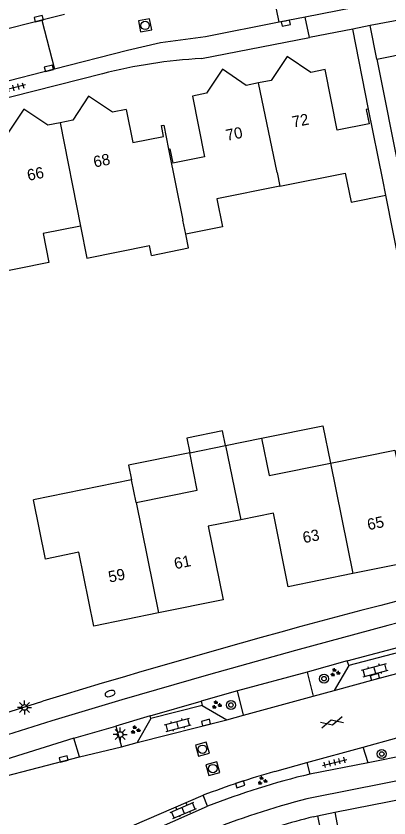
# Model space of a CAD drawing. Extents: x 137999 to 141000, y 397500 to 400501.
# Drawn here: x 138647.7 to 138680.8, y 400375.8 to 400446.9 of the extents above; entities that cross this region are included whole.
import ezdxf

# ---------------------------------------------------------------- set-up
doc = ezdxf.new("R2010")
doc.units = 0
for name, color, linetype in [('gg-afsc-erfafscheiding', 7, 'Continuous'), ('gg-afsc-hekwerk', 7, 'Continuous'), ('gg-afsc-muur', 7, 'Continuous'), ('gg-anno-huisnummerreeks BGT', 7, 'Continuous'), ('gg-bbg-gedigitaliseerde bebouwing', 7, 'Continuous'), ('gg-bbg-gedigitaliseerde bijgebouw', 7, 'Continuous'), ('gg-bbg-hoofdgebouw', 7, 'Continuous'), ('gg-bbg-luifel en loopbrug', 7, 'Continuous'), ('gg-bbg-tussenscheiding', 7, 'Continuous'), ('gg-knt-verharding', 7, 'Continuous'), ('gg-knt-verharding nz', 7, 'Continuous'), ('gt-grn-vlakafsluiter', 7, 'Continuous'), ('gt-symb-boom', 7, 'Continuous'), ('gt-symb-brandkraan', 7, 'Continuous'), ('gt-symb-gesloten verharding', 7, 'Continuous'), ('gt-symb-groenvak', 7, 'Continuous'), ('gt-symb-klinker verharding', 7, 'Continuous'), ('gt-symb-kolk', 7, 'Continuous'), ('gt-symb-lichtmast', 7, 'Continuous'), ('gt-symb-rioolschacht', 7, 'Continuous'), ('gt-symb-tegel verharding', 7, 'Continuous')]:
    doc.layers.add(name, color=color, linetype=linetype)

# ---------------------------------------------------------------- blocks, each defined once
blk = doc.blocks.new('gt0-KOLK')
at = {"layer": 'gt-symb-kolk'}
blk.add_lwpolyline([(0, 0), (0.375, 0), (0.375, 0.4), (-0.375, 0.4), (-0.375, 0), (0, 0)], dxfattribs=at)
blk = doc.blocks.new('gt0-RS')
at = {"layer": 'gt-symb-rioolschacht'}
blk.add_lwpolyline([(-0.5, -0.5), (0.5, -0.5), (0.5, 0.5), (-0.5, 0.5)], close=True, dxfattribs=at)
blk.add_circle((0, 0), 0.375, dxfattribs=at)
blk = doc.blocks.new('gt0-TEG1')
at = {"layer": 'gt-symb-tegel verharding'}
for p, q in [((-1.125, 0), (1.125, 0)), ((-0.9, -0.25), (-0.9, 0.25)), ((-0.45, -0.25), (-0.45, 0.25)), ((0, -0.25), (0, 0.25)), ((0.45, -0.25), (0.45, 0.25)), ((0.9, -0.25), (0.9, 0.25))]:
    blk.add_line(p, q, dxfattribs=at)
blk = doc.blocks.new('gt0-BOOM')
at = {"layer": 'gt-symb-boom'}
for radius in [0.4, 0.2]:
    blk.add_circle((0, 0), radius, dxfattribs=at)
blk = doc.blocks.new('gt0-GRVAK')
at = {"layer": 'gt-symb-groenvak'}
for p, q in [((-0.11, 0.189), (-0.228, 0.24)), ((-0.182, 0.153), (0.088, 0.153)), ((-0.091, 0.211), (-0.156, 0.322)), ((-0.047, 0.214), (-0.047, 0.393)), ((-0.004, 0.211), (0.061, 0.322)), ((0.015, 0.189), (0.133, 0.24)), ((0.262, -0.052), (0.197, 0.059)), ((0.305, -0.049), (0.305, 0.13)), ((0.349, -0.052), (0.414, 0.059)), ((-0.245, -0.228), (-0.363, -0.177)), ((-0.318, -0.264), (-0.047, -0.264)), ((-0.226, -0.206), (-0.291, -0.095)), ((-0.183, -0.203), (-0.183, -0.024)), ((-0.139, -0.206), (-0.074, -0.095)), ((-0.12, -0.228), (-0.002, -0.177)), ((0.243, -0.074), (0.125, -0.023)), ((0.17, -0.11), (0.441, -0.11)), ((0.368, -0.074), (0.486, -0.023))]:
    blk.add_line(p, q, dxfattribs=at)
blk = doc.blocks.new('gt0-KL1')
at = {"layer": 'gt-symb-klinker verharding'}
for p, q in [((-1.15, 0.3), (1.15, 0.3)), ((-1, -0.3), (-1, 0.3)), ((-0.5, 0.3), (-0.5, 0.45)), ((0, -0.3), (0, 0.3)), ((0.5, 0.3), (0.5, 0.45)), ((1, -0.3), (1, 0.3)), ((-1.15, -0.3), (1.15, -0.3)), ((-0.5, -0.45), (-0.5, -0.3)), ((0.5, -0.45), (0.5, -0.3))]:
    blk.add_line(p, q, dxfattribs=at)
blk = doc.blocks.new('gt0-GESVH1')
at = {"layer": 'gt-symb-gesloten verharding'}
for p, q in [((-0.992, -0.261), (0.008, 0.239)), ((0.008, -0.261), (-0.992, 0.239)), ((0.008, 0.239), (1.008, -0.261)), ((1.008, 0.239), (0.008, -0.261))]:
    blk.add_line(p, q, dxfattribs=at)
blk = doc.blocks.new('gt0-BR')
at = {"layer": 'gt-symb-brandkraan'}
for centre, radius, start, end in [((-0.244, 0), 0.206, 107.56694, 252.43307), ((0.599, -2.664), 3, 106.89205, 107.56694), ((0, -0.691), 0.938, 73.10799, 106.89205), ((-0.599, -2.664), 3, 72.43309, 73.10799), ((0.244, 0), 0.206, 287.56695, 72.43309), ((0.599, 2.664), 3, 252.43307, 253.10797), ((0, 0.691), 0.938, 253.10797, 286.89206), ((-0.599, 2.664), 3, 286.89206, 287.56695)]:
    blk.add_arc(centre, radius, start, end, dxfattribs=at)
blk = doc.blocks.new('gt0-LMAST')
at = {"layer": 'gt-symb-lichtmast'}
for p, q in [((-0.182, 0.173), (-0.447, 0.438)), ((-0.005, 0.246), (-0.005, 0.621)), ((0.172, 0.173), (0.437, 0.438)), ((-0.255, -0.004), (-0.63, -0.004)), ((-0.182, -0.181), (-0.447, -0.446)), ((-0.005, -0.254), (-0.005, -0.629)), ((0.437, -0.446), (0.172, -0.181)), ((0.245, -0.004), (0.62, -0.004))]:
    blk.add_line(p, q, dxfattribs=at)
blk.add_circle((-0.005, -0.004), 0.25, dxfattribs=at)

msp = doc.modelspace()

# ---------------------------------------------------------------- linework, layer by layer
at = {"layer": 'gg-afsc-erfafscheiding'}
msp.add_line((138678.981, 400438.68), (138677.588, 400445.777), dxfattribs=at)
msp.add_lwpolyline([(138713.017, 400428.496), (138713.379, 400428.569), (138713.665, 400427.142), (138682.543, 400420.898), (138680.513, 400431.034)], dxfattribs=at)
at = {"layer": 'gg-afsc-hekwerk'}
msp.add_lwpolyline([(138674.462, 400375.945), (138679.239, 400352.46), (138680.587, 400344.667)], dxfattribs=at)
at = {"layer": 'gg-afsc-muur'}
msp.add_line((138643.06, 400383.917), (138650.075, 400386.11), dxfattribs=at)
at = {"layer": 'gg-bbg-gedigitaliseerde bebouwing'}
for p, q in [((138679.721, 400443.103), (138681.793, 400432.719)), ((138680.242, 400432.385), (138678.981, 400438.68)), ((138680.513, 400431.034), (138680.242, 400432.385)), ((138653.416, 400428.284), (138653.977, 400425.447)), ((138653.977, 400425.447), (138659.537, 400426.569)), ((138659.715, 400425.687), (138659.537, 400426.569)), ((138666.291, 400408.807), (138669.478, 400409.452)), ((138657.939, 400405.764), (138649.241, 400404.002)), ((138658.347, 400403.75), (138657.939, 400405.764)), ((138650.308, 400398.734), (138649.241, 400404.002))]:
    msp.add_line(p, q, dxfattribs=at)
for points in [[(138671.107, 400431.829), (138676.913, 400432.992), (138677.429, 400430.416), (138680.513, 400431.034)], [(138671.107, 400431.829), (138665.519, 400430.709), (138666.016, 400428.229), (138662.746, 400427.574)], [(138653.416, 400428.284), (138650.087, 400427.617), (138650.602, 400425.045), (138645.015, 400423.926), (138644.744, 400425.277)], [(138659.715, 400425.687), (138662.993, 400426.349), (138662.746, 400427.574)], [(138669.478, 400409.452), (138670.149, 400406.139), (138675.589, 400407.24)], [(138658.347, 400403.75), (138663.777, 400404.849), (138663.106, 400408.162)], [(138675.589, 400407.24), (138681.326, 400408.401), (138681.706, 400406.523)]]:
    msp.add_lwpolyline(points, dxfattribs=at)
at = {"layer": 'gg-bbg-gedigitaliseerde bijgebouw'}
msp.add_lwpolyline([(138666.291, 400408.807), (138666.028, 400410.105), (138662.843, 400409.46), (138663.106, 400408.162)], dxfattribs=at)
at = {"layer": 'gg-bbg-hoofdgebouw'}
msp.add_line((138683.31, 400398.597), (138677.576, 400397.438), dxfattribs=at)
for points in [[(138679.721, 400443.103), (138682.807, 400443.724), (138683.023, 400442.646), (138687.477, 400443.524)], [(138678.981, 400438.68), (138678.775, 400438.638), (138679.03, 400437.364), (138676.196, 400436.798), (138675.119, 400442.181), (138673.863, 400441.929), (138671.743, 400443.351), (138670.327, 400441.221), (138669.226, 400441.001)], [(138669.226, 400441.001), (138668.125, 400440.78), (138666.018, 400442.204), (138664.608, 400440.075), (138663.353, 400439.824), (138664.429, 400434.44), (138661.606, 400433.867)], [(138657.473, 400438.631), (138656.252, 400438.387), (138654.132, 400439.808), (138652.722, 400437.68), (138651.601, 400437.455)], [(138651.601, 400437.455), (138650.502, 400437.235), (138648.373, 400438.655), (138646.963, 400436.526), (138645.708, 400436.275), (138646.787, 400430.897), (138643.911, 400430.319), (138643.686, 400431.618), (138643.484, 400431.572)], [(138657.473, 400438.631), (138658.059, 400435.708), (138660.778, 400436.251), (138660.586, 400437.215), (138660.793, 400437.258), (138661.232, 400435.129)], [(138661.232, 400435.129), (138661.345, 400435.152), (138661.606, 400433.867)], [(138667.638, 400402.224), (138664.738, 400401.639), (138666.063, 400395.112), (138660.33, 400393.95)], [(138677.576, 400397.438), (138671.85, 400396.28), (138670.53, 400402.808), (138667.638, 400402.224)], [(138660.33, 400393.95), (138654.595, 400392.788), (138653.268, 400399.334), (138650.308, 400398.734)]]:
    msp.add_lwpolyline(points, dxfattribs=at)
at = {"layer": 'gg-bbg-luifel en loopbrug'}
for points in [[(138669.478, 400409.452), (138674.918, 400410.553), (138675.589, 400407.24)], [(138663.106, 400408.162), (138657.676, 400407.062), (138657.939, 400405.764)]]:
    msp.add_lwpolyline(points, dxfattribs=at)
at = {"layer": 'gg-bbg-tussenscheiding'}
for p, q in [((138670.856, 400433.054), (138669.226, 400441.001)), ((138651.601, 400437.455), (138653.416, 400428.284)), ((138661.232, 400435.129), (138662.494, 400428.821)), ((138670.856, 400433.054), (138671.107, 400431.829)), ((138662.746, 400427.574), (138662.494, 400428.821)), ((138663.106, 400408.162), (138666.291, 400408.807)), ((138666.291, 400408.807), (138667.638, 400402.224)), ((138675.589, 400407.24), (138677.576, 400397.438)), ((138658.347, 400403.75), (138660.33, 400393.95))]:
    msp.add_line(p, q, dxfattribs=at)
at = {"layer": 'gg-knt-verharding'}
for p, q in [((138671.045, 400446.381), (138670.158, 400450.769)), ((138651.981, 400447.068), (138649.972, 400446.556)), ((138649.972, 400446.556), (138621.769, 400439.369)), ((138649.972, 400446.556), (138651.105, 400442.207)), ((138673.366, 400446.839), (138671.045, 400446.381)), ((138673.73, 400445.021), (138673.366, 400446.839)), ((138683.335, 400446.902), (138679.137, 400446.08)), ((138677.588, 400445.777), (138673.73, 400445.021)), ((138679.137, 400446.08), (138677.588, 400445.777)), ((138679.721, 400443.103), (138679.137, 400446.08)), ((138664.142, 400443.156), (138673.73, 400445.021)), ((138651.105, 400442.207), (138638.949, 400439.097)), ((138681.757, 400390.467), (138677.229, 400389.271)), ((138677.075, 400389.708), (138673.536, 400388.682)), ((138677.229, 400389.271), (138677.075, 400389.708)), ((138673.536, 400388.682), (138674.056, 400386.572)), ((138677.229, 400389.271), (138675.925, 400387.072)), ((138667.342, 400387.022), (138664.127, 400386.114)), ((138667.874, 400384.873), (138667.342, 400387.022)), ((138667.874, 400384.873), (138674.056, 400386.572)), ((138674.056, 400386.572), (138675.925, 400387.072)), ((138664.127, 400386.114), (138664.208, 400385.743)), ((138664.208, 400385.743), (138659.667, 400384.587)), ((138664.208, 400385.743), (138666.386, 400384.461)), ((138659.586, 400384.812), (138656.536, 400383.898)), ((138659.667, 400384.587), (138658.449, 400382.453)), ((138658.449, 400382.453), (138666.386, 400384.461)), ((138659.667, 400384.587), (138659.586, 400384.812)), ((138666.386, 400384.461), (138667.874, 400384.873)), ((138656.536, 400383.898), (138657.045, 400382.075)), ((138653.334, 400381.168), (138652.813, 400382.826)), ((138657.045, 400382.075), (138658.449, 400382.453)), ((138675.981, 400376.267), (138707.703, 400382.531)), ((138653.334, 400381.168), (138657.045, 400382.075)), ((138673.493, 400380.673), (138678.506, 400382.035)), ((138678.934, 400380.644), (138678.506, 400382.035)), ((138685.016, 400381.86), (138678.934, 400380.644)), ((138640.549, 400377.879), (138653.334, 400381.168)), ((138670.655, 400379.87), (138673.493, 400380.673)), ((138673.493, 400380.673), (138673.78, 400379.649)), ((138656.68, 400374.496), (138664.303, 400377.762)), ((138664.698, 400376.789), (138664.303, 400377.762)), ((138674.062, 400375.851), (138674.462, 400375.945)), ((138674.462, 400375.945), (138675.981, 400376.267)), ((138675.981, 400376.267), (138679.326, 400359.35))]:
    msp.add_line(p, q, dxfattribs=at)
for points in [[(138671.045, 400446.381), (138664.496, 400445.088), (138660.513, 400444.553), (138657.588, 400443.865), (138651.105, 400442.207)], [(138655.353, 400441.811), (138641.205, 400438.232), (138642.098, 400432.914)], [(138765.562, 400409.882), (138750.694, 400407.427), (138735.547, 400404.753), (138727.872, 400403.359), (138720.209, 400401.899), (138712.523, 400400.309), (138696.885, 400396.852), (138688.939, 400394.967), (138680.708, 400392.836), (138672.503, 400390.607), (138664.782, 400388.459), (138657.082, 400386.24), (138650.859, 400384.372), (138644.659, 400382.431), (138637.742, 400380.195)], [(138767.318, 400396.075), (138705.464, 400383.781), (138674.085, 400377.579)], [(138675.925, 400387.072), (138679.603, 400388.083), (138683.942, 400389.212)], [(138678.506, 400382.035), (138681.478, 400382.863), (138684.526, 400383.632)], [(138652.813, 400382.826), (138647.268, 400381.104), (138640.246, 400378.829)]]:
    msp.add_lwpolyline(points, dxfattribs=at)
for centre, radius, start, end in [((138666.524, 400398.204), 45.015, 93.03283, 104.36837), ((138865.775, 399683.595), 734.883, 97.919831, 107.068544), ((138689.251, 400313.21), 69.205, 105.5876, 111.13069), ((138690.57, 400310.481), 71.177, 103.64443, 111.3149), ((138688.542, 400316.849), 62.427, 103.39024, 112.08157), ((138691.707, 400305.228), 72.793, 104.02792, 109.05788)]:
    msp.add_arc(centre, radius, start, end, dxfattribs=at)
at = {"layer": 'gg-knt-verharding nz'}
for p, q in [((138683.015, 400448.743), (138673.366, 400446.839)), ((138677.075, 400389.708), (138681.668, 400390.917)), ((138673.536, 400388.682), (138667.342, 400387.022)), ((138659.586, 400384.812), (138664.127, 400386.114)), ((138652.813, 400382.826), (138656.536, 400383.898)), ((138678.934, 400380.644), (138673.78, 400379.649))]:
    msp.add_line(p, q, dxfattribs=at)
at = {"layer": 'gt-grn-vlakafsluiter'}
msp.add_line((138657.135, 400373.479), (138664.698, 400376.789), dxfattribs=at)

# ---------------------------------------------------------------- block references
at = {"layer": 'gt-symb-boom'}
for p in [(138675.033, 400388.115), (138666.763, 400385.777), (138680.156, 400381.432)]:
    msp.add_blockref('gt0-BOOM', p, dxfattribs=at)
at = {"layer": 'gt-symb-brandkraan', "rotation": 17.81888891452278}
msp.add_blockref('gt0-BR', (138656.04, 400386.795), dxfattribs=at)
at = {"layer": 'gt-symb-gesloten verharding', "rotation": 14.30027744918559}
msp.add_blockref('gt0-GESVH1', (138675.723, 400384.24), dxfattribs=at)
at = {"layer": 'gt-symb-groenvak'}
for p in [(138675.996, 400388.669), (138665.479, 400385.799), (138658.268, 400383.567), (138669.535, 400379.059)]:
    msp.add_blockref('gt0-GRVAK', p, dxfattribs=at)
at = {"layer": 'gt-symb-klinker verharding'}
for p, rotation in [((138679.539, 400388.876), 14.953564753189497), ((138662.043, 400384.016), 14.953564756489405), ((138662.537, 400376.42), 23.206114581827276)]:
    msp.add_blockref('gt0-KL1', p, dxfattribs=dict(at, rotation=rotation))
at = {"layer": 'gt-symb-kolk'}
for p, rotation in [((138649.756, 400446.502), 14.82810852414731), ((138671.595, 400446.487), -168.63386215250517), ((138650.657, 400442.092), 14.481034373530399), ((138679.603, 400388.083), 15.370725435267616), ((138664.6, 400384.029), 14.355784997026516), ((138651.963, 400380.8), 14.355784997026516), ((138667.642, 400378.554), 18.59797779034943)]:
    msp.add_blockref('gt0-KOLK', p, dxfattribs=dict(at, rotation=rotation))
at = {"layer": 'gt-symb-lichtmast'}
for p in [(138648.441, 400385.568), (138656.927, 400383.158)]:
    msp.add_blockref('gt0-LMAST', p, dxfattribs=at)
at = {"layer": 'gt-symb-rioolschacht'}
for p, rotation in [((138659.141, 400446.105), 11.006664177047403), ((138664.232, 400381.853), 15.606930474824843), ((138665.162, 400380.129), 15.606930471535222)]:
    msp.add_blockref('gt0-RS', p, dxfattribs=dict(at, rotation=rotation))
at = {"layer": 'gt-symb-tegel verharding'}
for p, rotation in [((138647.43, 400440.549), -165.22727604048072), ((138675.974, 400380.685), 13.647238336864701)]:
    msp.add_blockref('gt0-TEG1', p, dxfattribs=dict(at, rotation=rotation))

# ---------------------------------------------------------------- texts
at = {"layer": 'gg-anno-huisnummerreeks BGT'}
for s, rotation, p in [('72', 11.3, (138672.294, 400437.027)), ('70', 11.3, (138666.412, 400435.848)), ('68', 11.3, (138654.658, 400433.479)), ('66', 11.3, (138648.776, 400432.301)), ('65', 11.4, (138678.97, 400401.291)), ('63', 11.4, (138673.24, 400400.132)), ('61', 11.5, (138661.827, 400397.824)), ('59', 11.5, (138655.989, 400396.641))]:
    msp.add_text(s, height=1, rotation=rotation, dxfattribs=at).set_placement(p)

doc.saveas('drawing.dxf')
